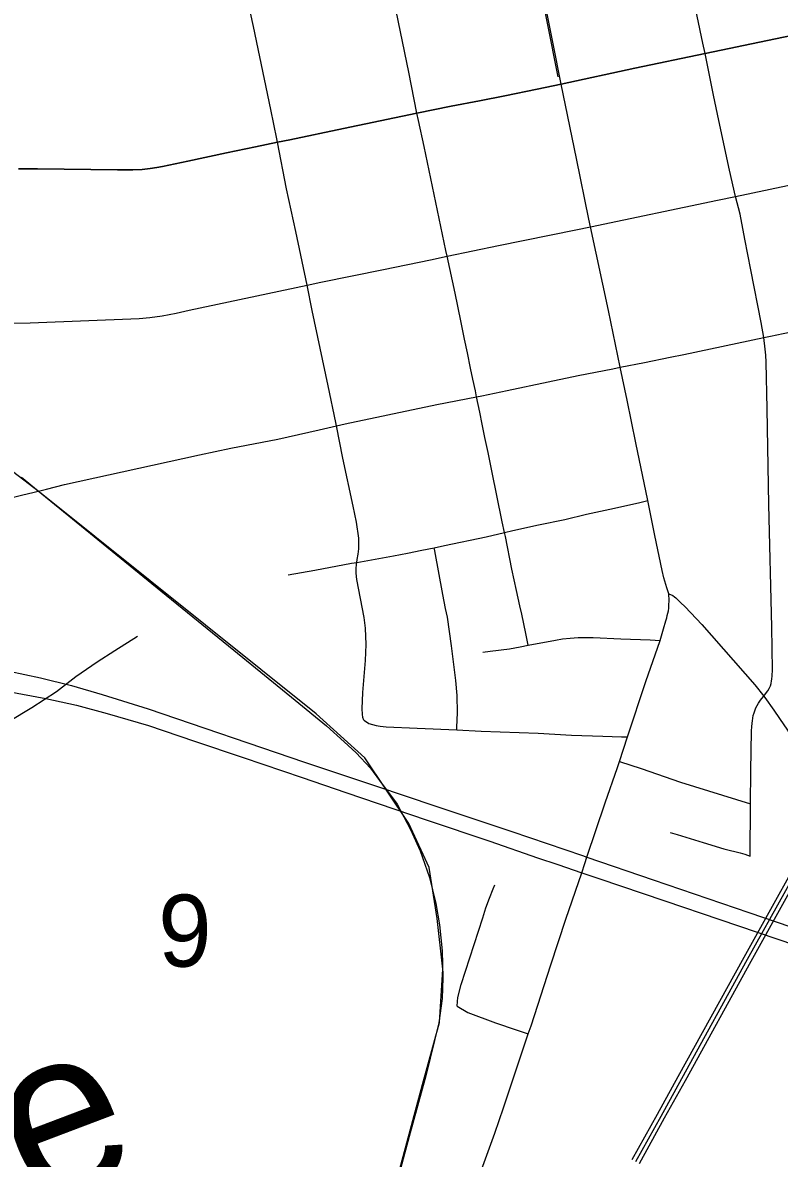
# Model space of a CAD drawing. Extents: x 0 to 34, y 0 to 22.
# Drawn here: x 19.665 to 20.105, y 12.923 to 13.584 of the extents above; entities that cross this region are included whole.
import ezdxf

# ---------------------------------------------------------------- set-up
doc = ezdxf.new("R2010")
doc.units = 0
for name, color, linetype in [('GM_X_City_Street', 7, 'Continuous'), ('GM_X_County_Road', 7, 'Continuous'), ('GM_X_Minor_River', 7, 'Continuous'), ('GM_X_Minor_River_Text', 7, 'Continuous'), ('GM_X_Rail_Line', 7, 'Continuous'), ('GM_X_Section_Text', 7, 'Continuous'), ('GM_X_State_Route', 7, 'Continuous'), ('GM_X_US_Route', 7, 'Continuous')]:
    doc.layers.add(name, color=color, linetype=linetype)

msp = doc.modelspace()

# ---------------------------------------------------------------- linework, layer by layer
at = {"layer": 'GM_X_City_Street'}
for points in [[(20.06153, 13.56558), (20.06029, 13.57156), (20.05284, 13.60693), (20.04477, 13.64555), (20.04403, 13.64924), (20.04091, 13.66479), (20.03588, 13.68996), (20.03448, 13.69675), (20.0275, 13.73146), (20.02066, 13.76542), (20.00594, 13.83843), (20.00018, 13.8667), (19.99831, 13.8757), (19.99698, 13.88241), (19.9871, 13.93183), (19.98543, 13.93964), (19.98117, 13.95943), (19.97828, 13.97328), (19.97441, 13.99179), (19.97236, 14.0017)], [(19.89388, 13.53082), (19.88916, 13.55467), (19.88068, 13.59601), (19.877, 13.61446), (19.87605, 13.61918), (19.87203, 13.6383), (19.86744, 13.65986), (19.8627, 13.68264), (19.86047, 13.6938), (19.8599, 13.69664), (19.85725, 13.7085), (19.84347, 13.77544), (19.84207, 13.78214), (19.83461, 13.81786), (19.82847, 13.84641), (19.82759, 13.85053), (19.82172, 13.87931), (19.81871, 13.89344), (19.80966, 13.93858), (19.80532, 13.95933), (19.8013, 13.979), (19.80069, 13.98195)], [(20.08772, 13.09862), (20.08801, 13.12918), (20.08813, 13.1482), (20.08857, 13.17155), (20.08872, 13.17392), (20.08885, 13.17605), (20.08903, 13.17738), (20.08934, 13.17903), (20.0896, 13.18045), (20.09003, 13.18212), (20.09112, 13.18501), (20.09178, 13.18633), (20.09257, 13.18762), (20.09379, 13.18933), (20.09458, 13.19041), (20.09564, 13.19171), (20.09615, 13.19226), (20.09811, 13.19489), (20.09878, 13.19618), (20.09951, 13.19775), (20.09996, 13.19914), (20.10024, 13.20065), (20.10037, 13.20158), (20.1005, 13.20354), (20.10068, 13.20713), (20.10029, 13.23193), (20.09854, 13.30317), (20.09763, 13.35895), (20.09709, 13.386), (20.09688, 13.39009), (20.09656, 13.39367), (20.09571, 13.40038), (20.09422, 13.4092), (20.08823, 13.43976), (20.08472, 13.45768), (20.0819, 13.47207), (20.0793, 13.48241), (20.0757, 13.49775), (20.0696, 13.52655), (20.06648, 13.54142), (20.06153, 13.56558)], [(19.95853, 13.22139), (19.95722, 13.2282), (19.95607, 13.23383), (19.95485, 13.23943), (19.95374, 13.24422), (19.95174, 13.25314), (19.94914, 13.26564), (19.94537, 13.28456), (19.94486, 13.287), (19.94355, 13.29316), (19.93742, 13.3228), (19.93531, 13.33347), (19.93344, 13.34215), (19.93184, 13.35003), (19.93044, 13.35689), (19.92858, 13.36584), (19.92786, 13.36934), (19.92646, 13.37607), (19.92511, 13.38264), (19.92325, 13.39149), (19.9216, 13.39936), (19.91949, 13.41016), (19.91619, 13.42617), (19.91151, 13.44762), (19.91078, 13.45097), (19.89813, 13.51152), (19.89479, 13.52669), (19.89388, 13.53082)], [(19.60271, 13.4079), (19.60774, 13.4079), (19.61887, 13.4079), (19.66887, 13.40883), (19.73227, 13.41145), (19.73842, 13.412), (19.74574, 13.41304), (19.75377, 13.41454), (19.76138, 13.41621), (19.82997, 13.43083)], [(19.86305, 13.17787), (19.86248, 13.17936), (19.86215, 13.18132), (19.86196, 13.18444), (19.86233, 13.19379), (19.86401, 13.2125), (19.86434, 13.22187), (19.86404, 13.23122), (19.86327, 13.23741), (19.85898, 13.25954), (19.85855, 13.26327), (19.85851, 13.26591), (19.85868, 13.26846), (19.85885, 13.26959), (19.85911, 13.27132), (19.85965, 13.2744), (19.85998, 13.27751), (19.86011, 13.28062), (19.86005, 13.28373), (19.85869, 13.29299), (19.8568, 13.30219), (19.85078, 13.33019), (19.84703, 13.34897)], [(19.81905, 13.2624), (19.8344, 13.26508), (19.85581, 13.26904), (19.85885, 13.26959), (19.88026, 13.27343), (19.88842, 13.27493), (19.89676, 13.27664), (19.90392, 13.27809), (19.90989, 13.27929), (19.93409, 13.28441), (19.94486, 13.287), (19.94973, 13.28817), (19.96452, 13.29132), (19.97995, 13.29447), (19.99251, 13.29757), (20.00878, 13.30116), (20.0236, 13.30448), (20.02818, 13.3055)], [(19.91701, 13.1721), (19.91708, 13.17368), (19.91747, 13.18199), (19.91725, 13.19205), (19.9166, 13.2008), (19.91399, 13.2211), (19.91158, 13.23764), (19.91059, 13.24266), (19.90897, 13.25088), (19.90426, 13.27629), (19.90392, 13.27809)], [(19.95853, 13.22139), (19.97458, 13.22439), (19.97857, 13.22502), (19.98296, 13.22549), (19.98766, 13.22578), (19.99647, 13.22582), (20.01243, 13.22518), (20.02962, 13.22442), (20.03539, 13.22416)], [(19.93219, 13.21729), (19.93651, 13.21783), (19.94772, 13.21928), (19.95399, 13.22035), (19.95853, 13.22139)], [(19.86305, 13.17787), (19.86446, 13.17672), (19.86596, 13.17585), (19.86797, 13.17519), (19.87008, 13.1747), (19.8725, 13.17426), (19.87602, 13.17395), (19.89407, 13.17311), (19.91701, 13.1721), (19.93127, 13.17146), (19.96451, 13.17016), (19.9839, 13.16914), (20.00202, 13.16845), (20.01289, 13.16812), (20.01641, 13.16801)], [(20.01169, 13.15371), (20.02426, 13.14966), (20.0473, 13.14178), (20.08801, 13.12918)], [(20.04131, 13.11253), (20.04527, 13.11133), (20.06045, 13.10665), (20.0724, 13.10299), (20.07405, 13.1025), (20.0764, 13.10189), (20.07885, 13.10139), (20.08043, 13.10099), (20.08189, 13.10064), (20.08469, 13.09974), (20.08772, 13.09862)], [(19.91729, 13.01148), (19.91739, 13.01406), (19.91763, 13.01641), (19.91971, 13.02392), (19.93214, 13.0628), (19.93406, 13.06863), (19.93611, 13.07432), (19.93829, 13.07968), (19.93924, 13.08193)], [(19.91729, 13.01148), (19.92358, 13.00777), (19.93959, 13.00179), (19.95159, 12.99768), (19.95866, 12.99527)]]:
    msp.add_lwpolyline(points, dxfattribs=at)
at = {"layer": 'GM_X_County_Road'}
for p, q in [((19.79989, 13.51133), (19.81268, 13.51397)), ((20.0793, 13.48241), (20.1601, 13.49938)), ((20.01169, 13.15371), (20.01641, 13.16801))]:
    msp.add_line(p, q, dxfattribs=at)
for points in [[(19.97787, 13.54771), (19.97315, 13.57124), (19.96882, 13.59261), (19.96339, 13.61872), (19.96066, 13.63186)], [(19.81268, 13.51397), (19.81228, 13.51597), (19.80883, 13.53299), (19.79871, 13.58133), (19.79537, 13.59747)], [(20.06153, 13.56558), (20.09794, 13.57315), (20.14343, 13.58262)], [(19.97787, 13.54771), (20.02071, 13.55711), (20.06153, 13.56558)], [(19.89388, 13.53082), (19.91388, 13.53493), (19.93034, 13.53804), (19.94506, 13.54093), (19.96385, 13.54475), (19.97787, 13.54771)], [(19.99491, 13.46474), (19.99393, 13.46928), (19.98663, 13.50458), (19.97787, 13.54771)], [(19.81268, 13.51397), (19.81987, 13.51546), (19.85124, 13.52205), (19.89388, 13.53082)], [(19.66215, 13.49856), (19.67321, 13.49841), (19.71969, 13.49792), (19.72867, 13.49799), (19.73398, 13.49812), (19.73861, 13.4986), (19.74256, 13.49921), (19.74575, 13.49989), (19.76066, 13.50302), (19.78317, 13.50788), (19.79989, 13.51133)], [(19.82997, 13.43083), (19.82351, 13.46195), (19.81807, 13.48687), (19.81268, 13.51397)], [(19.99491, 13.46474), (20.0687, 13.48024), (20.0793, 13.48241)], [(19.91151, 13.44762), (19.94132, 13.45388), (19.98636, 13.463), (19.99491, 13.46474)], [(20.01219, 13.38309), (20.00535, 13.41611), (19.99491, 13.46474)], [(19.82997, 13.43083), (19.83799, 13.43249), (19.87447, 13.44002), (19.90184, 13.44559), (19.91151, 13.44762)], [(19.84703, 13.34897), (19.84663, 13.35095), (19.84228, 13.37223), (19.833, 13.41616), (19.82997, 13.43083)], [(20.09571, 13.40038), (20.09954, 13.40118), (20.10689, 13.40267), (20.11628, 13.40458), (20.12226, 13.4058), (20.13318, 13.40805), (20.14531, 13.41055), (20.15765, 13.41309), (20.16671, 13.41508), (20.17616, 13.41717)], [(20.01219, 13.38309), (20.02621, 13.3859), (20.04119, 13.38893), (20.04915, 13.39041), (20.09571, 13.40038)], [(19.92858, 13.36584), (19.93165, 13.36648), (19.94629, 13.36955), (19.9702, 13.37461), (19.98763, 13.37826), (20.00785, 13.38223), (20.01219, 13.38309)], [(20.02818, 13.3055), (20.02125, 13.33919), (20.01618, 13.36387), (20.01219, 13.38309)], [(19.84703, 13.34897), (19.85218, 13.35015), (19.87703, 13.35542), (19.90545, 13.36146), (19.92858, 13.36584)], [(19.67045, 13.31029), (19.67838, 13.31224), (19.6888, 13.31479), (19.7401, 13.32607), (19.76733, 13.33208), (19.78553, 13.33594), (19.81288, 13.34133), (19.83706, 13.34671), (19.84703, 13.34897)], [(19.50808, 13.31221), (19.50967, 13.31065), (19.51187, 13.30847), (19.51416, 13.30657), (19.51815, 13.30401), (19.52085, 13.30266), (19.52365, 13.30151), (19.52654, 13.30057), (19.52949, 13.29982), (19.53248, 13.29926), (19.53854, 13.29871), (19.5509, 13.29812), (19.56639, 13.29794), (19.58807, 13.29823), (19.60663, 13.29928), (19.62512, 13.301), (19.63735, 13.30271), (19.64947, 13.30511), (19.6645, 13.30882), (19.67045, 13.31029)], [(20.04037, 13.25122), (20.0392, 13.25472), (20.03745, 13.26058), (20.03648, 13.26494), (20.03238, 13.28511), (20.02818, 13.3055)], [(20.03539, 13.22416), (20.03742, 13.2309), (20.03877, 13.23566), (20.03919, 13.23733), (20.0395, 13.23863), (20.04018, 13.24145), (20.04044, 13.24297), (20.04051, 13.2446), (20.04062, 13.24734), (20.04037, 13.25122)], [(20.04037, 13.25122), (20.04273, 13.25031), (20.04372, 13.24962), (20.04458, 13.24892), (20.04732, 13.24631), (20.04993, 13.24371), (20.05965, 13.23344), (20.09049, 13.19833), (20.09564, 13.19171)], [(20.01641, 13.16801), (20.02708, 13.20035), (20.03539, 13.22416)], [(20.09564, 13.19171), (20.09627, 13.19091), (20.10149, 13.18363), (20.10492, 13.17882), (20.10944, 13.17196), (20.1141, 13.16442), (20.13155, 13.13676), (20.13644, 13.12931), (20.13907, 13.12539)], [(19.95866, 12.99527), (19.96028, 13.00004), (19.97172, 13.03549), (19.98052, 13.062), (19.98973, 13.08906), (19.99151, 13.09431), (19.99276, 13.09808), (20.00337, 13.12967), (20.01052, 13.15018), (20.01169, 13.15371)], [(19.91865, 12.88279), (19.93071, 12.9141), (19.93923, 12.93749), (19.94417, 12.95226), (19.95866, 12.99527)]]:
    msp.add_lwpolyline(points, dxfattribs=at)
at = {"layer": 'GM_X_Minor_River'}
msp.add_lwpolyline([(19.65665, 13.17717), (19.66985, 13.18523), (19.68418, 13.19444), (19.69548, 13.20325), (19.70792, 13.21168), (19.7181, 13.21821), (19.7313, 13.22665)], dxfattribs=at)
at = {"layer": 'GM_X_Rail_Line'}
for points in [[(20.49604, 15.97752), (20.47717, 15.90327), (20.38571, 15.64375), (20.2059, 15.099), (20.0763, 14.72575), (20.05407, 14.68967), (20.0154, 14.65678), (19.99496, 14.6392), (19.97576, 14.61421), (19.96774, 14.5727), (19.88713, 13.998), (19.97589, 13.55203)], [(20.02124, 12.92109), (20.03591, 12.94749), (20.04798, 12.96939), (20.08627, 13.03872), (20.13077, 13.11857), (20.17198, 13.19254), (20.19867, 13.24146), (20.21501, 13.27551), (20.22913, 13.30839), (20.27086, 13.40738), (20.30314, 13.48212), (20.31855, 13.51293), (20.32605, 13.5262), (20.33284, 13.53577), (20.34499, 13.55313), (20.35509, 13.56444), (20.37155, 13.58264), (20.39756, 13.60657)], [(20.02332, 12.91997), (20.03798, 12.94636), (20.05005, 12.96826), (20.08833, 13.03759), (20.13283, 13.11743), (20.17404, 13.19141), (20.20077, 13.24039), (20.21716, 13.27454), (20.2313, 13.30748), (20.27303, 13.40646), (20.30528, 13.48114), (20.32063, 13.51183), (20.32804, 13.52494), (20.33477, 13.53442), (20.34684, 13.55167), (20.35684, 13.56288), (20.37323, 13.58099), (20.39909, 13.60479)], [(20.01917, 12.9222), (20.03385, 12.94862), (20.04592, 12.97052), (20.08421, 13.03986), (20.12871, 13.11971), (20.16991, 13.19367), (20.19657, 13.24253), (20.21286, 13.27647), (20.22696, 13.30931), (20.26869, 13.4083), (20.301, 13.48311), (20.31646, 13.51403), (20.32406, 13.52745), (20.33091, 13.53712), (20.34313, 13.55458), (20.35333, 13.56601), (20.36987, 13.58429)], [(19.85372, 12.80403), (19.89713, 12.96581), (19.90699, 13.00198), (19.90896, 13.03289), (19.90568, 13.06248), (19.90107, 13.09207), (19.88924, 13.11772), (19.86359, 13.15586), (19.83531, 13.18151), (19.6742, 13.3104), (19.64921, 13.32947), (19.63474, 13.33934), (19.61041, 13.35051), (19.57818, 13.35906), (19.52163, 13.36564), (19.28357, 13.38471), (19.26721, 13.38667)], [(19.66376, 13.31905), (19.67573, 13.30951), (19.70609, 13.28461), (19.74479, 13.25303), (19.78738, 13.21841), (19.82304, 13.18943), (19.84126, 13.17443), (19.85158, 13.16523), (19.85844, 13.15872), (19.86677, 13.14987), (19.87214, 13.14276), (19.8823, 13.12897), (19.8901, 13.11422), (19.89573, 13.1018), (19.90112, 13.08617), (19.90496, 13.07112), (19.90709, 13.05876), (19.90865, 13.04357), (19.90893, 13.0278), (19.90851, 13.01587), (19.90666, 13.00167), (19.89899, 12.97085), (19.88933, 12.93563), (19.86278, 12.83677)]]:
    msp.add_lwpolyline(points, dxfattribs=at)
at = {"layer": 'GM_X_State_Route'}
msp.add_line((19.81268, 13.51397), (19.79989, 13.51133), dxfattribs=at)
for points in [[(20.14343, 13.58262), (20.09794, 13.57315), (20.06153, 13.56558)], [(20.06153, 13.56558), (20.02071, 13.55711), (19.97787, 13.54771)], [(19.97787, 13.54771), (19.96385, 13.54475), (19.94506, 13.54093), (19.93034, 13.53804), (19.91388, 13.53493), (19.89388, 13.53082)], [(19.89388, 13.53082), (19.85124, 13.52205), (19.81987, 13.51546), (19.81268, 13.51397)], [(19.79989, 13.51133), (19.78317, 13.50788), (19.76066, 13.50302), (19.74575, 13.49989), (19.74256, 13.49921), (19.73861, 13.4986), (19.73398, 13.49812), (19.72867, 13.49799), (19.71969, 13.49792), (19.67321, 13.49841), (19.66215, 13.49856)], [(19.6025, 13.20054), (19.61959, 13.19947), (19.63451, 13.1977), (19.65604, 13.19438), (19.6779, 13.19042), (19.69575, 13.18652), (19.71361, 13.18163), (19.7377, 13.17462), (19.76443, 13.16553), (19.79276, 13.15607), (19.82706, 13.14436), (19.85256, 13.1358), (19.89985, 13.1197), (19.93625, 13.10735), (19.96398, 13.09777), (19.97579, 13.09381), (19.98973, 13.08906), (19.99974, 13.08569), (20.03811, 13.07274), (20.07013, 13.06178), (20.11411, 13.04686), (20.14649, 13.03584), (20.19235, 13.02055), (20.19327, 13.02022)]]:
    msp.add_lwpolyline(points, dxfattribs=at)
at = {"layer": 'GM_X_US_Route'}
for points in [[(19.65668, 13.20637), (19.67488, 13.20247), (19.69293, 13.19791), (19.71082, 13.19277), (19.73742, 13.18428), (19.82847, 13.15335), (19.86968, 13.13962), (19.90494, 13.1277), (19.94907, 13.11293), (19.99019, 13.09897), (19.99276, 13.09808), (20.03129, 13.08495), (20.08708, 13.06598), (20.11934, 13.05489), (20.14568, 13.04563), (20.17147, 13.03702), (20.18098, 13.03385), (20.19683, 13.02852), (20.20592, 13.02546), (20.21333, 13.02298), (20.24341, 13.01292), (20.26985, 13.00379)], [(19.6025, 13.20054), (19.61959, 13.19947), (19.63451, 13.1977), (19.65604, 13.19438), (19.6779, 13.19042), (19.69575, 13.18652), (19.71361, 13.18163), (19.7377, 13.17462), (19.76443, 13.16553), (19.79276, 13.15607), (19.82706, 13.14436), (19.85256, 13.1358), (19.89985, 13.1197), (19.93625, 13.10735), (19.96398, 13.09777), (19.97579, 13.09381), (19.98973, 13.08906), (19.99974, 13.08569), (20.03811, 13.07274), (20.07013, 13.06178), (20.11411, 13.04686), (20.14649, 13.03584), (20.19235, 13.02055), (20.19327, 13.02022)]]:
    msp.add_lwpolyline(points, dxfattribs=at)

# ---------------------------------------------------------------- texts
at = {"layer": 'GM_X_Minor_River_Text'}
msp.add_text('Apple', height=0.094723, rotation=20.76282, dxfattribs=at).set_placement((19.4322, 12.80387))
at = {"layer": 'GM_X_Section_Text'}
msp.add_text('9', height=0.04186, rotation=0.00001, dxfattribs=at).set_placement((19.74331, 13.03442))

doc.saveas('drawing.dxf')
